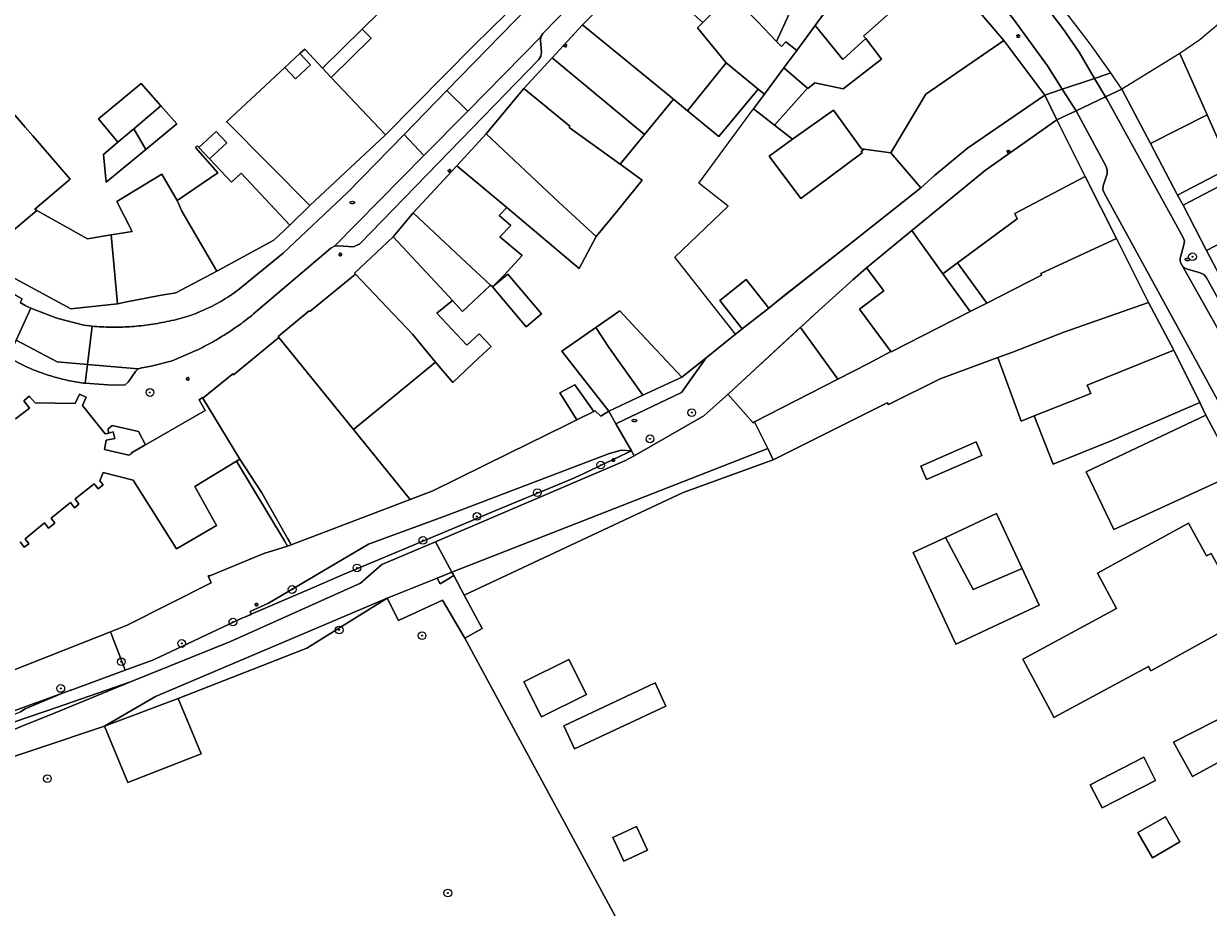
# Model space of a CAD drawing. Header units: metres. Extents: x 187916 to 189411, y 333285 to 334910.
# Tile 323 of 348: x 189000 to 189123, y 334161 to 334252. Entities that reach past the tile are written whole.
import ezdxf
from ezdxf.enums import TextEntityAlignment as Align

# ---------------------------------------------------------------- set-up
doc = ezdxf.new("R2010")
doc.units = ezdxf.units.M
for name, color, linetype, lineweight in [('B-WE-GR-BEPLANTING_CULTUUR_BOSPLANTSOEN-GV', 253, 'Continuous', 15), ('B-WE-GR-BOOM-S', 253, 'Continuous', 15), ('B-WE-GR-HAAG-G', 253, 'GR-HAAG1-SO', 15), ('B-WE-IE-MEUBILAIR-S', 253, 'Continuous', 15), ('B-WE-IE-TERREINAFSCHEIDING_KUNSTMATIG_HEKWERK-G', 253, 'IE-TERREINAFSCHEIDING_KUNSTMATIG-SO', 15), ('B-WE-IE-TERREINAFSCHEIDING_KUNSTMATIG_MUUR-G', 253, 'IE-TERREINAFSCHEIDING_KUNSTMATIG-SO', 15), ('B-WE-IE-TERREINAFSCHEIDING_KUNSTMATIG_MUUR-GV', 253, 'Continuous', 15), ('B-WE-OG-BEBOUWING-GV', 253, 'Continuous', 15), ('B-WE-OG-BEBOUWING_LUIFEL-GV', 253, 'Continuous', 15), ('B-WE-OG-TERREIN_ERF-GV', 253, 'Continuous', 15), ('B-WE-OG-WEG-GV', 253, 'Continuous', 15), ('B-WE-VH-GESLOTENVERHARDING_ASFALT-GV', 253, 'Continuous', 15), ('B-WE-VH-OPENVERHARDING_BETONSTRAATSTEEN-GV', 253, 'Continuous', 15), ('B-WE-VH-OPENVERHARDING_SIERBESTRATING-GV', 253, 'Continuous', 15), ('B-WE-VH-OPENVERHARDING_STRAATBAKSTEEN-GV', 253, 'Continuous', 15)]:
    doc.layers.add(name, color=color, linetype=linetype, lineweight=lineweight)
doc.styles.add('NLCS-ISO', font='NLCS-ISO.ttf')
doc.linetypes.add('GR-HAAG1-SO', pattern='A,6,[176,NLCS.SHX,S=0.125,R=0,X=0,Y=0],-2', length=8)
doc.linetypes.add('IE-TERREINAFSCHEIDING_KUNSTMATIG-SO', pattern='A,4,[82,NLCS.SHX,S=0.75,R=90,X=0,Y=0],4,-2', length=10)

# ---------------------------------------------------------------- blocks, each defined once
blk = doc.blocks.new('SIE-MEUBILAIR_PAAL_LICHTMAST-SO')
for points in [[(-0.62, 0), (-1, 0)], [(-0.71, 0.71), (-0.44, 0.44)], [(0, 1), (0, 0.62)], [(0.44, 0.44), (0.71, 0.71)], [(1, 0), (0.62, 0)], [(-0.71, -0.71), (-0.44, -0.44)], [(0, -0.62), (0, -1)], [(0.44, -0.44), (0.71, -0.71)]]:
    blk.add_lwpolyline(points)
blk.add_circle((0, 0), 0.5)
blk = doc.blocks.new('SIE-MEUBILAIR_PUT_BRANDKRAAN-SO')
blk.add_ellipse((0, 0), major_axis=(1.25, 0), ratio=0.54)
at = {"style": 'NLCS-ISO'}
blk.add_text('bk', height=0.75, dxfattribs=at).set_placement((0.03, 0), align=Align.MIDDLE_CENTER)
blk = doc.blocks.new('SGR-BOOM_GBKN-SO')
at = {"linetype": 'ByBlock', "lineweight": 18}
h = blk.add_hatch(color=0, dxfattribs=at)
h.dxf.hatch_style = 1
edge = h.paths.add_edge_path()
edge.add_arc((0, 0), 0.25, 0, 360)
at = {"color": 0, "linetype": 'ByBlock', "lineweight": 18}
for radius in [2, 0.25]:
    blk.add_circle((0, 0), radius, dxfattribs=at)
at = {"color": 0, "linetype": 'ByBlock', "lineweight": 18, "style": 'NLCS-ISO'}
blk.add_attdef('SOORT', (2.5, 0), '', height=1.5, dxfattribs=at)
blk = doc.blocks.new('DTM')
at = {"layer": 'B-WE-GR-BEPLANTING_CULTUUR_BOSPLANTSOEN-GV', "ltscale": 0.2, "flags": 128}
blk.add_lwpolyline([(188996.626, 334179.034), (189000, 334180.204), (189002.348, 334181.018), (189010.905, 334183.986), (189021.298, 334188.183), (189034.78, 334194.223), (189036.984, 334196.165), (189042.543, 334198.532), (189062.206, 334206.904), (189063.15, 334207.444), (189062.89, 334207.949), (189061.73, 334207.388), (189057.88, 334205.587), (189056.725, 334205.047), (189048.071, 334201.454), (189046.114, 334200.641), (189042.98, 334199.324), (189036.296, 334196.516), (189033.161, 334195.199), (189029.981, 334193.826), (189023.427, 334190.996), (189023.325, 334190.952), (189022.733, 334190.697), (189022.4, 334190.553), (189022.405, 334190.543), (189013.296, 334186.261), (189010.385, 334185.198), (189004.653, 334183.107), (189004.647, 334183.121), (189004.346, 334182.995), (189003.861, 334182.818), (189003.87, 334182.797), (189000.004, 334181.185), (188999.518, 334180.866)], dxfattribs=at)
at = {"layer": 'B-WE-GR-HAAG-G', "ltscale": 0.2, "flags": 128}
for points in [[(189044.256, 334195.374), (189042.543, 334198.532)], [(189044.45, 334195.016), (189044.256, 334195.374)], [(189045.61, 334188.521), (189064.859, 334152.909), (189077.218, 334159.42), (189097.016, 334127.49)]]:
    blk.add_lwpolyline(points, dxfattribs=at)
at = {"layer": 'B-WE-IE-TERREINAFSCHEIDING_KUNSTMATIG_HEKWERK-G', "ltscale": 0.2, "flags": 128}
for points in [[(189063.15, 334207.444), (189070.41, 334211.595), (189072.976, 334213.897)], [(189042.543, 334198.532), (189062.206, 334206.904), (189063.15, 334207.444)], [(189010.905, 334183.986), (189021.298, 334188.183), (189034.78, 334194.223), (189036.984, 334196.165), (189042.543, 334198.532)], [(189002.511, 334180.547), (189010.905, 334183.986)], [(189000, 334179.525), (189002.511, 334180.547)], [(188994.342, 334174.747), (189008.22, 334179.377)], [(189000, 334179.525), (188996.896, 334178.255)]]:
    blk.add_lwpolyline(points, dxfattribs=at)
at = {"layer": 'B-WE-IE-TERREINAFSCHEIDING_KUNSTMATIG_MUUR-G', "ltscale": 0.2, "flags": 128}
for points in [[(189071.362, 334223.006), (189067.398, 334228.062), (189072.923, 334233.326), (189069.892, 334235.731), (189075.558, 334243.438)], [(189085.74, 334229.583), (189092.914, 334235.249)], [(189120.1, 334233.438), (189119.542, 334234.483)], [(189073.676, 334220.055), (189085.74, 334229.583)], [(189087.262, 334226.952), (189085.853, 334225.691)], [(189073.676, 334220.055), (189071.362, 334223.006)], [(189082.328, 334222.509), (189072.976, 334213.897)], [(189070.623, 334217.612), (189073.676, 334220.055)], [(189068.101, 334215.594), (189070.623, 334217.612)], [(189122.474, 334211.669), (189121.835, 334212.957)], [(189050.215, 334207.718), (189056.05, 334210.602)], [(189056.05, 334210.602), (189057.23, 334211.176)], [(189021.915, 334206.871), (189026.895, 334198.602)], [(189039.945, 334202.906), (189042.285, 334203.798)], [(189027.601, 334198.2), (189039.945, 334202.906)], [(189026.895, 334198.602), (189027.215, 334198.07)], [(189027.227, 334198.857), (189027.601, 334198.2)], [(189018.994, 334194.973), (189019.154, 334194.979), (189024.762, 334197.311), (189027.215, 334198.07)], [(189027.215, 334198.07), (189027.601, 334198.2)], [(189008.848, 334189.192), (189010.581, 334189.877), (189019.305, 334194.263), (189018.994, 334194.973)], [(188984.942, 334181.781), (188987.821, 334180.885), (189000, 334185.697), (189008.848, 334189.192)]]:
    blk.add_lwpolyline(points, dxfattribs=at)
at = {"layer": 'B-WE-IE-TERREINAFSCHEIDING_KUNSTMATIG_MUUR-GV', "ltscale": 0.2, "flags": 128}
blk.add_lwpolyline([(189021.915, 334206.871), (189026.895, 334198.602), (189027.215, 334198.07), (189027.601, 334198.2), (189024.528, 334203.593), (189022.25, 334207.075)], close=True, dxfattribs=at)
at = {"layer": 'B-WE-OG-BEBOUWING-GV', "ltscale": 0.2, "flags": 128}
for points in [[(189040.418, 334257.096), (189034.954, 334251.7), (189035.881, 334250.761), (189031.747, 334246.679), (189037.371, 334240.736), (189046.542, 334250.016), (189049.917, 334253.343)], [(188999.477, 334198.508), (188999.889, 334197.961), (189000.384, 334198.323), (189000, 334198.843), (189002.011, 334200.487), (189002.41, 334199.947), (189003.071, 334200.446), (189002.686, 334200.975), (189004.713, 334202.579), (189005.11, 334202.04), (189005.567, 334202.408), (189005.165, 334202.972), (189007.161, 334204.533), (189007.576, 334204.019), (189008.087, 334204.412), (189007.752, 334204.851), (189008.08, 334205.708), (189011.197, 334204.903), (189015.699, 334197.784), (189019.826, 334200.225), (189017.595, 334204.24), (189021.915, 334206.871), (189022.25, 334207.075), (189018.431, 334213.406), (189018.391, 334213.476), (189018.036, 334213.256), (189018.674, 334212.125), (189012.481, 334208.58), (189012.346, 334208.503), (189011.031, 334207.75), (189011.075, 334207.674), (189010.763, 334207.491), (189008.216, 334208.103), (189008.414, 334209.053), (189009.294, 334209.242), (189009.137, 334209.928), (189008.644, 334209.801), (189008.52, 334209.77), (189008.293, 334209.711), (189005.936, 334212.645), (189006.324, 334213.523), (189005.615, 334213.844), (189005.188, 334212.881), (189001.022, 334212.922), (189000.395, 334213.626), (188999.864, 334213.155), (189000.461, 334212.39), (188998.996, 334211.26)]]:
    blk.add_lwpolyline(points, dxfattribs=at)
for points in [[(189085.79, 334268.692), (189076.014, 334259.492), (189073.128, 334256.232), (189073.653, 334255.772), (189073.151, 334255.27), (189075.946, 334252.5), (189077.942, 334250.425), (189079.628, 334254.121), (189080.46, 334255.945), (189083.544, 334260.315), (189088.569, 334265.766), (189088.448, 334265.906), (189087.728, 334265.286), (189087.043, 334266.082), (189087.762, 334266.702)], [(189080.027, 334249.487), (189081.944, 334252.084), (189082.19, 334252.417), (189084.497, 334255.548), (189091.78, 334262.027), (189088.569, 334265.766), (189083.544, 334260.315), (189080.46, 334255.945), (189079.628, 334254.121), (189077.942, 334250.425), (189078.45, 334249.896), (189078.883, 334250.383)], [(189081.944, 334252.084), (189084.816, 334248.57), (189087.184, 334250.724), (189086.959, 334250.979), (189095.015, 334258.165), (189091.78, 334262.027), (189084.497, 334255.548), (189082.19, 334252.417)], [(189067.231, 334244.442), (189068.691, 334243.249), (189072.702, 334248.209), (189069.729, 334251.848), (189070.282, 334252.401), (189063.795, 334258.2), (189057.801, 334252.151)], [(189087.184, 334250.724), (189088.825, 334248.603), (189084.837, 334245.517), (189081.895, 334246.125), (189081.192, 334245.537), (189081.138, 334245.582), (189077.73, 334241.735), (189079.577, 334240.286), (189083.833, 334243.319), (189086.747, 334239.287), (189087.028, 334239.249), (189089.775, 334238.87), (189093.425, 334244.958), (189101.506, 334250.546), (189095.015, 334258.165), (189086.959, 334250.979)], [(189067.231, 334244.442), (189057.801, 334252.151), (189054.664, 334248.743), (189064.245, 334240.785)], [(189101.506, 334250.546), (189093.425, 334244.958), (189089.775, 334238.87), (189092.914, 334235.249), (189094.317, 334236.514), (189097.761, 334239.345), (189105.751, 334244.871)], [(189031.747, 334246.679), (189028.997, 334249.638), (189028.498, 334249.175), (189029.594, 334247.995), (189028.033, 334246.545), (189026.938, 334247.725), (189020.885, 334242.104), (189020.941, 334242.048), (189029.521, 334233.396), (189037.371, 334240.736)], [(189064.245, 334240.785), (189054.664, 334248.743), (189051.728, 334245.542), (189056.507, 334241.635), (189056.422, 334241.505), (189061.716, 334237.687)], [(189119.782, 334249.17), (189113.768, 334245.479), (189116.733, 334239.832), (189122.603, 334242.821)], [(189072.702, 334248.209), (189068.691, 334243.249), (189071.95, 334240.587), (189076.017, 334245.487)], [(189077.73, 334241.735), (189081.138, 334245.582), (189078.701, 334247.693), (189076.674, 334244.948), (189075.558, 334243.438), (189075.685, 334243.338)], [(188992.701, 334244.819), (188983.465, 334236.782), (188995.194, 334227.829), (189001.221, 334232.903), (189000.996, 334233.031), (189004.669, 334236.157), (189000.781, 334240.651), (189000, 334241.553), (188995.261, 334247.03)], [(189009.613, 334239.98), (189011.259, 334241.379), (189014.058, 334243.764), (189012.018, 334246.07), (189007.586, 334242.417)], [(189047.814, 334240.844), (189055.402, 334233.721), (189059.221, 334230.185), (189061.359, 334232.806), (189063.997, 334236.041), (189061.716, 334237.687), (189056.422, 334241.505), (189056.507, 334241.635), (189051.728, 334245.542)], [(189011.259, 334241.379), (189012.515, 334239.227), (189015.726, 334241.878), (189014.058, 334243.764)], [(189087.028, 334239.249), (189086.747, 334239.287), (189083.833, 334243.319), (189079.577, 334240.286), (189077.158, 334238.533), (189080.468, 334234.122), (189086.816, 334238.885), (189086.721, 334239.011)], [(189122.603, 334242.821), (189116.733, 334239.832), (189119.542, 334234.483), (189125.027, 334237.364)], [(189012.515, 334239.227), (189011.259, 334241.379), (189009.613, 334239.98), (189008.116, 334238.707), (189008.386, 334235.818)], [(189096.72, 334227.469), (189102.882, 334232.042), (189102.661, 334232.598), (189109.952, 334236.429), (189106.999, 334242.293), (189099.601, 334237.08), (189091.962, 334230.801), (189095.195, 334226.338)], [(189047.814, 334240.844), (189044.778, 334237.544), (189049.957, 334233.187), (189053.486, 334230.216), (189057.447, 334226.881), (189059.221, 334230.185), (189055.402, 334233.721)], [(189015.764, 334233.918), (189016.239, 334232.832), (189019.889, 334226.596), (189025.773, 334229.822), (189027.437, 334231.384), (189022.393, 334236.757), (189021.394, 334235.82), (189019.122, 334238.24), (189018.02, 334239.414), (189017.85, 334239.609), (189017.811, 334239.565), (189017.677, 334239.416), (189019.979, 334236.791)], [(189122.552, 334228.744), (189131.424, 334233.369), (189134.037, 334234.712), (189131.565, 334239.431), (189128.963, 334238.068), (189120.1, 334233.438)], [(189019.889, 334226.596), (189016.239, 334232.832), (189015.764, 334233.918), (189014.17, 334236.659), (189009.493, 334233.825), (189011.101, 334230.727), (189008.921, 334230.358), (189009.564, 334223.224), (189010.37, 334223.389), (189013.914, 334224.075), (189015.619, 334224.35)], [(189049.957, 334233.187), (189044.778, 334237.544), (189040.239, 334232.668), (189045.792, 334227.469), (189048.266, 334225.152), (189048.462, 334224.969), (189049.602, 334226.105), (189051.533, 334228.221), (189049.239, 334230.152), (189050.389, 334231.327), (189049.155, 334232.367)], [(189105.429, 334226.178), (189105.364, 334226.344), (189113.199, 334229.978), (189109.952, 334236.429), (189102.661, 334232.598), (189102.882, 334232.042), (189096.72, 334227.469), (189099.743, 334223.295)], [(189122.552, 334228.744), (189124.88, 334224.288), (189138.792, 334231.561), (189140.439, 334232.422), (189138.127, 334236.849), (189136.829, 334236.171), (189134.037, 334234.712), (189131.424, 334233.369)], [(189009.564, 334223.224), (189008.921, 334230.358), (189006.465, 334229.941), (189001.221, 334232.903), (188995.194, 334227.829), (189004.724, 334222.683)], [(189040.239, 334232.668), (189038.152, 334230.144), (189043.042, 334224.928), (189044.338, 334223.544), (189045.363, 334222.422), (189045.9, 334222.927), (189048.266, 334225.152), (189045.792, 334227.469)], [(189095.195, 334226.338), (189091.962, 334230.801), (189087.262, 334226.952), (189089.052, 334224.544), (189086.524, 334222.665), (189089.805, 334218.251), (189089.823, 334218.217), (189098.03, 334222.424)], [(189044.338, 334223.544), (189043.042, 334224.928), (189038.152, 334230.144), (189034.156, 334226.383), (189034.251, 334226.283), (189040.171, 334220.049), (189042.566, 334217.158), (189044.352, 334215.039), (189047.043, 334217.591), (189047.044, 334217.592), (189048.329, 334218.776), (189047.095, 334220.095), (189045.809, 334218.91), (189042.686, 334222.245)], [(189113.199, 334229.978), (189105.364, 334226.344), (189105.429, 334226.178), (189099.743, 334223.295), (189098.03, 334222.424), (189089.823, 334218.217), (189089.805, 334218.251), (189087.464, 334217.034), (189084.296, 334215.403), (189075.66, 334210.957), (189077.023, 334208.193), (189077.601, 334207.02), (189089.427, 334212.94), (189089.537, 334212.751), (189094.925, 334215.415), (189100.881, 334217.64), (189102.332, 334218.152), (189107.738, 334220.256), (189116.505, 334223.335)], [(189034.251, 334226.283), (189029.523, 334222.409), (189029.471, 334222.472), (189026.225, 334219.823), (189026.32, 334219.703), (189034.047, 334210.177), (189042.566, 334217.158), (189040.171, 334220.049)], [(189048.47, 334224.96), (189051.952, 334220.834), (189053.544, 334222.177), (189050.061, 334226.303)], [(189077.119, 334222.774), (189074.795, 334225.717), (189072.048, 334223.548), (189074.372, 334220.605)], [(189110.165, 334214.761), (189119.136, 334218.386), (189116.505, 334223.335), (189107.738, 334220.256), (189102.332, 334218.152), (189100.881, 334217.64), (189103.302, 334211.049), (189104.65, 334211.582), (189110.527, 334213.905)], [(189064.076, 334213.72), (189068.101, 334215.594), (189063.386, 334220.661), (189061.684, 334222.488), (189059.195, 334220.754), (189060.585, 334218.647)], [(189060.525, 334212.067), (189064.076, 334213.72), (189060.585, 334218.647), (189059.195, 334220.754), (189055.681, 334218.306), (189057.27, 334216.259)], [(189072.936, 334213.861), (189072.897, 334213.825), (189075.506, 334210.878), (189075.66, 334210.957), (189084.296, 334215.403), (189080.405, 334220.738), (189080.388, 334220.762)], [(189018.431, 334213.406), (189022.25, 334207.075), (189024.528, 334203.593), (189027.601, 334198.2), (189039.945, 334202.906), (189034.047, 334210.177), (189026.32, 334219.703), (189021.608, 334215.849), (189021.53, 334215.944)], [(189119.136, 334218.386), (189110.165, 334214.761), (189110.527, 334213.905), (189104.65, 334211.582), (189106.624, 334206.588), (189112.633, 334209), (189121.835, 334212.957)], [(189057.23, 334211.176), (189059, 334212.036), (189057.021, 334214.82), (189055.457, 334213.985)], [(189122.474, 334211.669), (189110.055, 334205.769), (189112.923, 334199.786), (189125.677, 334205.646)], [(189093.495, 334204.975), (189099.218, 334207.488), (189098.637, 334208.888), (189092.914, 334206.374)], [(189103.411, 334195.735), (189100.751, 334201.447), (189095.453, 334198.979), (189098.327, 334193.569)], [(189122.543, 334197.061), (189120.676, 334200.456), (189111.227, 334195.26), (189113.198, 334191.584), (189103.47, 334186.35), (189106.581, 334180.529), (189106.708, 334180.292), (189116.528, 334185.569), (189116.758, 334185.142), (189126.579, 334190.569), (189124.144, 334194.976), (189124.249, 334195.04), (189123.013, 334197.32)], [(189103.411, 334195.735), (189098.327, 334193.569), (189095.453, 334198.979), (189092.094, 334197.414), (189096.524, 334187.903), (189105.181, 334191.935)], [(189044.45, 334195.016), (189043.04, 334194.161), (189042.735, 334194.76), (189037.562, 334192.681), (189038.711, 334190.348), (189043.292, 334192.461), (189045.61, 334188.521), (189047.39, 334189.522), (189045.535, 334192.988)], [(189051.735, 334183.98), (189053.562, 334180.341), (189058.229, 334182.683), (189056.402, 334186.322)], [(189135.906, 334186.284), (189119.097, 334177.735), (189121.085, 334174.171), (189129.228, 334178.613), (189131.654, 334174.22), (189139.832, 334178.933)], [(189056.989, 334177.042), (189066.457, 334181.48), (189065.337, 334183.869), (189055.869, 334179.432)], [(189015.857, 334182.264), (189008.22, 334179.377), (189010.655, 334173.532), (189018.254, 334176.512), (189017.664, 334177.929)], [(189110.464, 334173.313), (189111.697, 334170.911), (189117.258, 334173.764), (189116.025, 334176.166)], [(189115.417, 334168.348), (189116.925, 334165.732), (189119.784, 334167.379), (189118.276, 334169.996)], [(189060.962, 334167.847), (189062.085, 334165.391), (189064.541, 334166.514), (189063.417, 334168.97)]]:
    blk.add_lwpolyline(points, close=True, dxfattribs=at)
at = {"layer": 'B-WE-OG-BEBOUWING_LUIFEL-GV', "ltscale": 0.2, "flags": 128}
for points in [[(189034.954, 334251.7), (189030.849, 334247.646), (189031.747, 334246.679), (189035.881, 334250.761)], [(189028.498, 334249.175), (189026.938, 334247.725), (189028.033, 334246.545), (189029.594, 334247.995)], [(189019.806, 334241.091), (189018.02, 334239.414), (189019.122, 334238.24), (189020.908, 334239.917)]]:
    blk.add_lwpolyline(points, close=True, dxfattribs=at)
at = {"layer": 'B-WE-OG-TERREIN_ERF-GV', "ltscale": 0.2, "flags": 128}
for points in [[(188995.261, 334247.03), (189000, 334241.553), (189000.781, 334240.651), (189004.669, 334236.157), (189000.996, 334233.031), (189001.221, 334232.903), (189006.465, 334229.941), (189008.921, 334230.358), (189011.101, 334230.727), (189009.493, 334233.825), (189014.17, 334236.659), (189015.764, 334233.918), (189019.979, 334236.791), (189017.677, 334239.416), (189017.811, 334239.565), (189017.85, 334239.609), (189018.02, 334239.414), (189019.122, 334238.24), (189021.394, 334235.82), (189022.393, 334236.757), (189027.437, 334231.384), (189029.521, 334233.396), (189020.941, 334242.048), (189020.885, 334242.104), (189026.938, 334247.725), (189028.033, 334246.545), (189029.594, 334247.995), (189028.498, 334249.175), (189028.997, 334249.638), (189031.747, 334246.679), (189035.881, 334250.761), (189034.954, 334251.7), (189040.418, 334257.096)], [(189129.228, 334178.613), (189121.085, 334174.171), (189119.097, 334177.735), (189135.906, 334186.284)], [(189125.677, 334205.646), (189112.923, 334199.786), (189110.055, 334205.769), (189122.474, 334211.669), (189121.835, 334212.957), (189112.633, 334209), (189106.624, 334206.588), (189104.65, 334211.582), (189103.302, 334211.049), (189100.881, 334217.64), (189094.925, 334215.415), (189089.537, 334212.751), (189089.427, 334212.94), (189077.601, 334207.02), (189068.251, 334203.629), (189045.535, 334192.988), (189047.39, 334189.522), (189045.61, 334188.521), (189064.859, 334152.909)], [(188987.821, 334180.885), (189000, 334185.697), (189008.848, 334189.192), (189010.581, 334189.877), (189019.305, 334194.263), (189018.994, 334194.973), (189019.154, 334194.979), (189024.762, 334197.311), (189027.215, 334198.07), (189026.895, 334198.602), (189021.915, 334206.871), (189017.595, 334204.24), (189019.826, 334200.225), (189015.699, 334197.784), (189011.197, 334204.903), (189008.08, 334205.708), (189007.752, 334204.851), (189008.087, 334204.412), (189007.576, 334204.019), (189007.161, 334204.533), (189005.165, 334202.972), (189005.567, 334202.408), (189005.11, 334202.04), (189004.713, 334202.579), (189002.686, 334200.975), (189003.071, 334200.446), (189002.41, 334199.947), (189002.011, 334200.487), (189000, 334198.843), (189000.384, 334198.323), (188999.889, 334197.961), (188999.477, 334198.508)], [(189064.859, 334152.909), (189045.61, 334188.521), (189043.292, 334192.461), (189038.711, 334190.348), (189037.562, 334192.681), (189029.214, 334187.482), (189015.857, 334182.264), (189017.664, 334177.929), (189018.254, 334176.512), (189010.655, 334173.532), (189008.22, 334179.377), (188994.342, 334174.747)]]:
    blk.add_lwpolyline(points, dxfattribs=at)
for points in [[(189080.027, 334249.487), (189078.883, 334250.383), (189078.45, 334249.896), (189077.942, 334250.425), (189075.946, 334252.5), (189073.151, 334255.27), (189070.282, 334252.401), (189069.729, 334251.848), (189072.702, 334248.209), (189076.017, 334245.487), (189076.674, 334244.948), (189078.701, 334247.693)], [(189124.489, 334252.8), (189121.855, 334250.599), (189119.782, 334249.17), (189122.603, 334242.821), (189125.027, 334237.364), (189119.542, 334234.483), (189120.1, 334233.438), (189128.963, 334238.068), (189131.565, 334239.431), (189134.037, 334234.712), (189136.829, 334236.171), (189135.257, 334239.181), (189137.952, 334240.589), (189135.479, 334241.755), (189133.927, 334241.665), (189131.511, 334241.345), (189129.312, 334241.943), (189127.762, 334243.265), (189126.566, 334244.706), (189126.254, 334245.5), (189125.417, 334247.185), (189124.767, 334249.572)], [(189078.701, 334247.693), (189081.138, 334245.582), (189081.192, 334245.537), (189081.895, 334246.125), (189084.837, 334245.517), (189088.825, 334248.603), (189087.184, 334250.724), (189084.816, 334248.57), (189081.944, 334252.084), (189080.027, 334249.487)], [(189012.515, 334239.227), (189008.386, 334235.818), (189008.116, 334238.707), (189009.613, 334239.98), (189007.586, 334242.417), (189012.018, 334246.07), (189014.058, 334243.764), (189015.726, 334241.878)], [(189068.101, 334215.594), (189070.623, 334217.612), (189073.676, 334220.055), (189074.372, 334220.605), (189072.048, 334223.548), (189074.795, 334225.717), (189077.119, 334222.774), (189078.527, 334223.886), (189085.74, 334229.583), (189092.914, 334235.249), (189089.775, 334238.87), (189087.028, 334239.249), (189086.721, 334239.011), (189086.816, 334238.885), (189080.468, 334234.122), (189077.158, 334238.533), (189079.577, 334240.286), (189077.73, 334241.735), (189075.685, 334243.338), (189075.558, 334243.438), (189076.674, 334244.948), (189076.017, 334245.487), (189071.95, 334240.587), (189068.691, 334243.249), (189067.231, 334244.442), (189064.245, 334240.785), (189061.716, 334237.687), (189063.997, 334236.041), (189061.359, 334232.806), (189059.221, 334230.185), (189057.447, 334226.881), (189053.486, 334230.216), (189049.957, 334233.187), (189049.155, 334232.367), (189050.389, 334231.327), (189049.239, 334230.152), (189051.533, 334228.221), (189049.602, 334226.105), (189048.462, 334224.969), (189048.266, 334225.152), (189045.9, 334222.927), (189045.363, 334222.422), (189044.338, 334223.544), (189042.686, 334222.245), (189045.809, 334218.91), (189047.095, 334220.095), (189048.329, 334218.776), (189047.044, 334217.592), (189047.043, 334217.591), (189044.352, 334215.039), (189042.566, 334217.158), (189034.047, 334210.177), (189039.945, 334202.906), (189042.285, 334203.798), (189050.215, 334207.718), (189056.05, 334210.602), (189057.23, 334211.176), (189055.457, 334213.985), (189057.021, 334214.82), (189059, 334212.036), (189059.138, 334212.108), (189059.71, 334211.547), (189060.525, 334212.067), (189057.27, 334216.259), (189055.681, 334218.306), (189059.195, 334220.754), (189061.684, 334222.488), (189063.386, 334220.661)], [(189089.805, 334218.251), (189086.524, 334222.665), (189089.052, 334224.544), (189087.262, 334226.952), (189085.853, 334225.691), (189082.328, 334222.509), (189080.405, 334220.738), (189084.296, 334215.403), (189087.464, 334217.034)], [(189098.03, 334222.424), (189099.743, 334223.295), (189096.72, 334227.469), (189095.195, 334226.338)], [(189048.47, 334224.96), (189050.061, 334226.303), (189053.544, 334222.177), (189051.952, 334220.834)], [(189070.623, 334217.612), (189068.101, 334215.594), (189064.076, 334213.72), (189060.525, 334212.067), (189061.276, 334210.759), (189068.07, 334214.002)], [(189042.543, 334198.532), (189044.256, 334195.374), (189077.023, 334208.193), (189075.66, 334210.957), (189075.506, 334210.878), (189072.897, 334213.825), (189072.936, 334213.861), (189070.41, 334211.595), (189063.15, 334207.444), (189062.206, 334206.904)], [(189011.75, 334209.954), (189009.031, 334210.579), (189008.601, 334210.236), (189008.644, 334209.801), (189009.137, 334209.928), (189009.294, 334209.242), (189008.414, 334209.053), (189008.216, 334208.103), (189010.763, 334207.491), (189011.075, 334207.674), (189011.031, 334207.75), (189012.346, 334208.503), (189012.481, 334208.58)], [(189044.45, 334195.016), (189045.535, 334192.988), (189068.251, 334203.629), (189077.601, 334207.02), (189077.023, 334208.193), (189044.256, 334195.374)], [(189099.218, 334207.488), (189093.495, 334204.975), (189092.914, 334206.374), (189098.637, 334208.888)], [(189103.411, 334195.735), (189105.181, 334191.935), (189096.524, 334187.903), (189092.094, 334197.414), (189095.453, 334198.979), (189100.751, 334201.447)], [(189103.47, 334186.35), (189113.198, 334191.584), (189111.227, 334195.26), (189120.676, 334200.456), (189122.543, 334197.061), (189123.013, 334197.32), (189124.249, 334195.04), (189124.144, 334194.976), (189126.579, 334190.569), (189116.758, 334185.142), (189116.528, 334185.569), (189106.708, 334180.292), (189106.581, 334180.529)], [(188994.342, 334174.747), (189008.22, 334179.377), (189013.513, 334182.456), (189037.562, 334192.681), (189042.735, 334194.76), (189044.256, 334195.374), (189042.543, 334198.532), (189036.984, 334196.165), (189034.78, 334194.223), (189021.298, 334188.183), (189010.905, 334183.986), (189002.511, 334180.547), (189000, 334179.525), (188996.896, 334178.255), (188993.543, 334176.883)], [(189042.735, 334194.76), (189043.04, 334194.161), (189044.45, 334195.016), (189044.256, 334195.374)], [(189008.22, 334179.377), (189015.857, 334182.264), (189029.214, 334187.482), (189037.562, 334192.681), (189013.513, 334182.456)], [(189053.562, 334180.341), (189051.735, 334183.98), (189056.402, 334186.322), (189058.229, 334182.683)], [(189010.905, 334183.986), (189002.348, 334181.018), (189000, 334180.204), (188996.626, 334179.034), (188993.147, 334177.827), (188993.484, 334177.041), (188993.543, 334176.883), (188996.896, 334178.255), (189000, 334179.525), (189002.511, 334180.547)], [(189056.989, 334177.042), (189055.869, 334179.432), (189065.337, 334183.869), (189066.457, 334181.48)], [(189111.697, 334170.911), (189110.464, 334173.313), (189116.025, 334176.166), (189117.258, 334173.764)], [(189119.784, 334167.379), (189116.925, 334165.732), (189115.417, 334168.348), (189118.276, 334169.996)], [(189060.962, 334167.847), (189063.417, 334168.97), (189064.541, 334166.514), (189062.085, 334165.391)]]:
    blk.add_lwpolyline(points, close=True, dxfattribs=at)
at = {"layer": 'B-WE-OG-WEG-GV', "ltscale": 0.2, "flags": 128}
blk.add_lwpolyline([(189062.89, 334207.949), (189061.81, 334208.028), (189060.52, 334207.661), (189043.798, 334201.272), (189035.601, 334198.269), (189025.219, 334192.137), (189023.329, 334191.278), (189023.427, 334190.996), (189029.981, 334193.826), (189033.161, 334195.199), (189036.296, 334196.516), (189042.98, 334199.324), (189046.114, 334200.641), (189048.071, 334201.454), (189056.725, 334205.047), (189057.88, 334205.587), (189061.73, 334207.388)], close=True, dxfattribs=at)
blk.add_lwpolyline([(188913.274, 334172.086), (188949.34, 334168.442), (188951.506, 334168.223), (188954.734, 334168.614), (188961.931, 334169.486), (188965.16, 334169.878), (188967.64, 334170.433), (188974.715, 334172.016), (188977.195, 334172.571), (188977.966, 334172.825), (188984.851, 334175.097), (188985.622, 334175.352), (188986.04, 334175.518), (188999.518, 334180.866), (189000.004, 334181.185), (189003.87, 334182.797), (189003.861, 334182.818), (188976.522, 334172.84)], dxfattribs=at)
at = {"layer": 'B-WE-VH-GESLOTENVERHARDING_ASFALT-GV', "ltscale": 0.2, "flags": 128}
blk.add_lwpolyline([(189062.89, 334207.949), (189061.276, 334210.759), (189060.525, 334212.067), (189059.71, 334211.547), (189059.138, 334212.108), (189059, 334212.036), (189057.23, 334211.176), (189056.05, 334210.602), (189050.215, 334207.718), (189042.285, 334203.798), (189039.945, 334202.906), (189027.601, 334198.2), (189027.215, 334198.07), (189024.762, 334197.311), (189019.154, 334194.979), (189018.994, 334194.973), (189019.305, 334194.263), (189010.581, 334189.877), (189008.848, 334189.192), (189010.281, 334185.468), (189010.385, 334185.198), (189013.296, 334186.261), (189022.405, 334190.543), (189022.4, 334190.553), (189022.733, 334190.697), (189023.325, 334190.952), (189023.427, 334190.996), (189023.329, 334191.278), (189025.219, 334192.137), (189035.601, 334198.269), (189043.798, 334201.272), (189060.52, 334207.661), (189061.81, 334208.028)], close=True, dxfattribs=at)
blk.add_lwpolyline([(188976.522, 334172.84), (189003.861, 334182.818), (189004.346, 334182.995), (189004.647, 334183.121), (189004.653, 334183.107), (189010.385, 334185.198), (189010.281, 334185.468), (189008.848, 334189.192), (189000, 334185.697), (188987.821, 334180.885), (188984.942, 334181.781), (188974.459, 334178.504), (188964.243, 334175.311), (188958.906, 334173.643), (188949.589, 334172.091), (188937.777, 334173.485), (188913.505, 334175.621)], dxfattribs=at)
at = {"layer": 'B-WE-VH-OPENVERHARDING_BETONSTRAATSTEEN-GV', "ltscale": 0.2, "flags": 128}
for points in [[(188999.056, 334219.448), (189000.597, 334222.772), (189000, 334223.047), (188999.479, 334223.348)], [(189079.379, 334275.447), (189076.093, 334278.541), (189043.734, 334245.332), (189045.896, 334243.209), (189053.492, 334250.92), (189053.705, 334251.255), (189065.372, 334263.242), (189075.29, 334273.413)], [(189085.61, 334272.996), (189100.032, 334255.862), (189102.529, 334252.728), (189106.053, 334247.902), (189107.579, 334245.482), (189110.927, 334246.602), (189109.311, 334249.316), (189107.622, 334251.788), (189103.99, 334256.563), (189085.227, 334278.788)], [(189119.823, 334228.047), (189120.183, 334229.333), (189120.258, 334229.722), (189120.131, 334230.098), (189112.231, 334244.413), (189112.072, 334244.681), (189108.999, 334243.235), (189112.114, 334237.459), (189112.245, 334237.086), (189112.215, 334236.692), (189111.826, 334235.453), (189111.798, 334235.05), (189111.945, 334234.674), (189134.842, 334192.859), (189135.084, 334192.551), (189135.436, 334192.379), (189136.802, 334191.986)], [(189023.692, 334222.16), (189031.706, 334228.981), (189032.077, 334229.181), (189041.339, 334238.583), (189039.298, 334240.78), (189033.437, 334234.765), (189026.759, 334228.473), (189022.041, 334224.63)], [(189135.107, 334200.261), (189127.454, 334214.506), (189127.092, 334214.548), (189126.832, 334214.804), (189124.895, 334218.345), (189124.776, 334218.713), (189120.003, 334227.203), (189119.99, 334227.222), (189119.978, 334227.24), (189119.966, 334227.259), (189119.954, 334227.278), (189119.937, 334227.308), (189119.921, 334227.338), (189119.906, 334227.369), (189119.892, 334227.4)], [(189006.93, 334220.884), (189006.466, 334216.921), (189011.711, 334216.461), (189012.088, 334216.563), (189013.058, 334216.742), (189015.244, 334217.304), (189017.323, 334218.183)]]:
    blk.add_lwpolyline(points, dxfattribs=at)
for points in [[(189041.339, 334238.583), (189045.896, 334243.209), (189043.734, 334245.332), (189039.298, 334240.78)], [(188999.056, 334219.448), (189003.318, 334217.197), (189006.466, 334216.921), (189006.93, 334220.884), (189006.097, 334220.984), (189003.296, 334221.721), (189000.597, 334222.772)], [(189006.466, 334216.921), (189006.236, 334214.961), (189009.04, 334214.786), (189010.366, 334214.818), (189010.683, 334215.077), (189011.448, 334216.173), (189011.711, 334216.461)]]:
    blk.add_lwpolyline(points, close=True, dxfattribs=at)
for points in [[(189119.817, 334227.65, -0.0906976), (189119.823, 334228.047)], [(189119.892, 334227.4, -0.0594497), (189119.817, 334227.65)], [(189022.041, 334224.63, -0.0289957), (189020.357, 334223.5)], [(189020.357, 334223.5, -0.0295647), (189018.555, 334222.571)], [(189016.657, 334221.856, -0.0285886), (189014.69, 334221.364)], [(189018.555, 334222.571, -0.0292005), (189016.657, 334221.856)], [(189022.2, 334221.012, 0.0159347), (189023.692, 334222.16)], [(189008.878, 334220.79, -0.018487), (189006.93, 334220.884)], [(189010.828, 334220.839, -0.0179632), (189008.878, 334220.79)], [(189012.769, 334221.031, -0.0185188), (189010.828, 334220.839)], [(189014.69, 334221.364, -0.0181262), (189012.769, 334221.031)], [(189020.637, 334219.964, 0.0165065), (189022.2, 334221.012)], [(189019.009, 334219.02, 0.0162168), (189020.637, 334219.964)], [(189017.323, 334218.183, 0.016155), (189019.009, 334219.02)]]:
    blk.add_lwpolyline(points, format="xyb", dxfattribs=at)
at = {"layer": 'B-WE-VH-OPENVERHARDING_SIERBESTRATING-GV', "ltscale": 0.2, "flags": 128}
for points in [[(189107.579, 334245.482), (189108.999, 334243.235), (189112.072, 334244.681), (189110.927, 334246.602)], [(189113.768, 334245.479), (189112.612, 334247.165), (189110.927, 334246.602), (189112.072, 334244.681)], [(189105.751, 334244.871), (189106.999, 334242.293), (189108.999, 334243.235), (189107.579, 334245.482)], [(189061.276, 334210.759), (189062.89, 334207.949), (189063.15, 334207.444), (189070.41, 334211.595), (189072.936, 334213.861), (189080.388, 334220.762), (189080.405, 334220.738), (189082.328, 334222.509), (189085.853, 334225.691), (189087.262, 334226.952), (189091.962, 334230.801), (189099.601, 334237.08), (189106.999, 334242.293), (189105.751, 334244.871), (189097.761, 334239.345), (189094.317, 334236.514), (189092.914, 334235.249), (189085.74, 334229.583), (189078.527, 334223.886), (189077.119, 334222.774), (189074.372, 334220.605), (189073.676, 334220.055), (189070.623, 334217.612), (189068.07, 334214.002)]]:
    blk.add_lwpolyline(points, close=True, dxfattribs=at)
at = {"layer": 'B-WE-VH-OPENVERHARDING_STRAATBAKSTEEN-GV', "ltscale": 0.2, "flags": 128}
for points in [[(189022.041, 334224.63), (189026.759, 334228.473), (189033.437, 334234.765), (189039.298, 334240.78), (189043.734, 334245.332), (189076.093, 334278.541)], [(189049.917, 334253.343), (189046.542, 334250.016), (189037.371, 334240.736), (189029.521, 334233.396), (189027.437, 334231.384), (189025.773, 334229.822), (189019.889, 334226.596), (189015.619, 334224.35), (189013.914, 334224.075), (189010.37, 334223.389), (189009.564, 334223.224), (189004.724, 334222.683), (188995.194, 334227.829)], [(189085.227, 334278.788), (189103.99, 334256.563), (189107.622, 334251.788), (189109.311, 334249.316), (189110.927, 334246.602), (189112.612, 334247.165), (189110.47, 334250.183), (189105.08, 334257.257), (189100.925, 334262.298), (189097.173, 334267.11), (189095.006, 334269.893), (189092.758, 334272.704), (189089.867, 334276.169), (189086.114, 334280.43), (189086.216, 334280.531)], [(189000, 334216.732), (188998.216, 334217.636)], [(188998.996, 334211.26), (189000.461, 334212.39), (188999.864, 334213.155), (189000.395, 334213.626), (189001.022, 334212.922), (189005.188, 334212.881), (189005.615, 334213.844), (189006.324, 334213.523), (189005.936, 334212.645), (189008.293, 334209.711), (189008.52, 334209.77), (189008.644, 334209.801), (189008.601, 334210.236), (189009.031, 334210.579), (189011.75, 334209.954), (189012.481, 334208.58), (189018.674, 334212.125), (189018.036, 334213.256), (189018.391, 334213.476), (189018.431, 334213.406), (189021.53, 334215.944), (189021.608, 334215.849), (189026.32, 334219.703), (189026.225, 334219.823), (189029.471, 334222.472), (189029.523, 334222.409), (189034.251, 334226.283), (189034.156, 334226.383), (189038.152, 334230.144), (189040.239, 334232.668), (189044.778, 334237.544), (189047.814, 334240.844), (189051.728, 334245.542), (189054.664, 334248.743), (189057.801, 334252.151), (189063.795, 334258.2)], [(189079.379, 334275.447), (189080.604, 334274.294), (189085.79, 334268.692), (189087.762, 334266.702), (189087.043, 334266.082), (189087.728, 334265.286), (189088.448, 334265.906), (189088.569, 334265.766), (189091.78, 334262.027), (189095.015, 334258.165), (189101.506, 334250.546), (189105.751, 334244.871), (189107.579, 334245.482), (189106.053, 334247.902), (189102.529, 334252.728), (189100.032, 334255.862), (189085.61, 334272.996)], [(189075.321, 334272.724), (189075.795, 334272.304), (189075.911, 334271.937), (189075.745, 334271.59), (189067.211, 334262.832), (189066.873, 334262.787), (189066.538, 334262.853), (189066.123, 334263.241), (189065.748, 334263.348), (189065.372, 334263.242), (189053.705, 334251.255), (189053.492, 334250.92), (189053.439, 334250.526), (189053.541, 334249.305), (189053.499, 334248.909), (189053.29, 334248.57), (189034.695, 334229.451), (189034.055, 334229.13), (189032.497, 334229.215), (189032.077, 334229.181), (189031.706, 334228.981), (189023.692, 334222.16)], [(188971.218, 334245.385), (188971.643, 334244.873), (188976.288, 334240.795), (188987.057, 334231.964), (188995.617, 334225.764), (188995.862, 334226.102), (188997.744, 334224.857), (188999.685, 334223.728), (188999.479, 334223.348), (189000, 334223.047), (189000.597, 334222.772), (189003.296, 334221.721), (189006.097, 334220.984), (189006.93, 334220.884)], [(189124.88, 334224.288), (189122.552, 334228.744), (189120.1, 334233.438), (189119.542, 334234.483), (189116.733, 334239.832), (189113.768, 334245.479), (189112.072, 334244.681), (189112.231, 334244.413), (189120.131, 334230.098), (189120.258, 334229.722), (189120.183, 334229.333), (189119.823, 334228.047)], [(189134.842, 334192.859), (189111.945, 334234.674), (189111.798, 334235.05), (189111.826, 334235.453), (189112.215, 334236.692), (189112.245, 334237.086), (189112.114, 334237.459), (189108.999, 334243.235), (189106.999, 334242.293), (189109.952, 334236.429), (189113.199, 334229.978), (189116.505, 334223.335), (189119.136, 334218.386), (189121.835, 334212.957), (189122.474, 334211.669), (189125.677, 334205.646)], [(189119.892, 334227.4), (189119.906, 334227.369), (189119.921, 334227.338), (189119.937, 334227.308), (189119.954, 334227.278), (189119.966, 334227.259), (189119.978, 334227.24), (189119.99, 334227.222), (189120.003, 334227.203)], [(189120.003, 334227.203), (189124.776, 334218.713), (189124.792, 334219.099), (189125.187, 334220.498), (189125.227, 334220.882), (189125.116, 334221.252), (189122.506, 334225.972), (189122.242, 334226.259), (189121.892, 334226.431), (189120.566, 334226.795)], [(189120.566, 334226.795), (189121.892, 334226.431), (189122.242, 334226.259), (189122.506, 334225.972), (189125.116, 334221.252), (189125.227, 334220.882), (189125.187, 334220.498), (189124.792, 334219.099), (189124.776, 334218.713), (189124.895, 334218.345), (189126.832, 334214.804), (189127.092, 334214.548), (189127.454, 334214.506), (189127.943, 334214.832)], [(188999.056, 334219.448), (188998.216, 334217.636), (189000, 334216.732)], [(189006.236, 334214.961), (189006.466, 334216.921), (189003.318, 334217.197), (188999.056, 334219.448)], [(189017.323, 334218.183), (189015.244, 334217.304), (189013.058, 334216.742), (189012.088, 334216.563), (189011.711, 334216.461), (189011.448, 334216.173), (189010.683, 334215.077), (189010.366, 334214.818), (189009.04, 334214.786), (189006.236, 334214.961)]]:
    blk.add_lwpolyline(points, dxfattribs=at)
blk.add_lwpolyline([(189032.077, 334229.181), (189032.497, 334229.215), (189034.055, 334229.13), (189034.695, 334229.451), (189053.29, 334248.57), (189053.499, 334248.909), (189053.541, 334249.305), (189053.439, 334250.526), (189053.492, 334250.92), (189045.896, 334243.209), (189041.339, 334238.583)], close=True, dxfattribs=at)
for points in [[(189119.823, 334228.047, 0.0906976), (189119.817, 334227.65)], [(189119.817, 334227.65, 0.0594497), (189119.892, 334227.4)], [(189120.215, 334226.98, -0.0712769), (189120.003, 334227.203)], [(189120.003, 334227.203, 0.0712769), (189120.215, 334226.98)], [(189120.566, 334226.795, -0.0935551), (189120.215, 334226.98)], [(189120.215, 334226.98, 0.0935551), (189120.566, 334226.795)], [(189020.357, 334223.5, 0.0289957), (189022.041, 334224.63)], [(189018.555, 334222.571, 0.0295647), (189020.357, 334223.5)], [(189014.69, 334221.364, 0.0285886), (189016.657, 334221.856)], [(189016.657, 334221.856, 0.0292005), (189018.555, 334222.571)], [(189023.692, 334222.16, -0.0159347), (189022.2, 334221.012)], [(189006.93, 334220.884, 0.018487), (189008.878, 334220.79)], [(189008.878, 334220.79, 0.0179632), (189010.828, 334220.839)], [(189010.828, 334220.839, 0.0185188), (189012.769, 334221.031)], [(189012.769, 334221.031, 0.0181262), (189014.69, 334221.364)], [(189022.2, 334221.012, -0.0165065), (189020.637, 334219.964)], [(189020.637, 334219.964, -0.0162168), (189019.009, 334219.02)], [(189019.009, 334219.02, -0.016155), (189017.323, 334218.183)], [(189000, 334216.732, 0.0179241), (189001.505, 334216.115)], [(189001.505, 334216.115, -0.0179241), (189000, 334216.732)], [(189001.505, 334216.115, 0.0180832), (189003.052, 334215.613)], [(189003.052, 334215.613, -0.0180832), (189001.505, 334216.115)], [(189003.052, 334215.613, 0.0190852), (189004.632, 334215.227)], [(189004.632, 334215.227, -0.0190852), (189003.052, 334215.613)], [(189004.632, 334215.227, 0.0188064), (189006.236, 334214.961)], [(189006.236, 334214.961, -0.0188064), (189004.632, 334215.227)]]:
    blk.add_lwpolyline(points, format="xyb", dxfattribs=at)
at = {"layer": 'B-WE-GR-BOOM-S', "xscale": 0.2, "yscale": 0.2, "zscale": 0.2}
for p in [(189121.085, 334228.094), (189012.94, 334214.01), (189069.14, 334211.92), (189064.81, 334209.2), (189059.7, 334206.48), (189053.12, 334203.62), (189046.86, 334201.15), (189041.25, 334198.66), (189034.42, 334195.81), (189027.69, 334193.57), (189021.54, 334190.19), (189032.565, 334189.373), (189041.169, 334188.78), (189016.24, 334187.97), (189009.97, 334186.07), (189003.69, 334183.3), (189002.302, 334173.945), (189043.839, 334162.078)]:
    blk.add_blockref('SGR-BOOM_GBKN-SO', p, dxfattribs=at)
at = {"layer": 'B-WE-IE-MEUBILAIR-S', "xscale": 0.2, "yscale": 0.2, "zscale": 0.2}
for name, p in [('SIE-MEUBILAIR_PAAL_LICHTMAST-SO', (189103, 334251)), ('SIE-MEUBILAIR_PAAL_LICHTMAST-SO', (189056, 334250)), ('SIE-MEUBILAIR_PAAL_LICHTMAST-SO', (189102, 334239)), ('SIE-MEUBILAIR_PAAL_LICHTMAST-SO', (189044, 334237)), ('SIE-MEUBILAIR_PUT_BRANDKRAAN-SO', (189033.936, 334233.717)), ('SIE-MEUBILAIR_PAAL_LICHTMAST-SO', (189032.681, 334228.333)), ('SIE-MEUBILAIR_PUT_BRANDKRAAN-SO', (189120.558, 334227.81)), ('SIE-MEUBILAIR_PAAL_LICHTMAST-SO', (189016.855, 334215.433)), ('SIE-MEUBILAIR_PUT_BRANDKRAAN-SO', (189063.182, 334211.098)), ('SIE-MEUBILAIR_PAAL_LICHTMAST-SO', (189061, 334207)), ('SIE-MEUBILAIR_PAAL_LICHTMAST-SO', (189024, 334192))]:
    blk.add_blockref(name, p, dxfattribs=at)

msp = doc.modelspace()

# ---------------------------------------------------------------- block references
msp.add_blockref('DTM', (0, 0))

doc.saveas('drawing.dxf')
